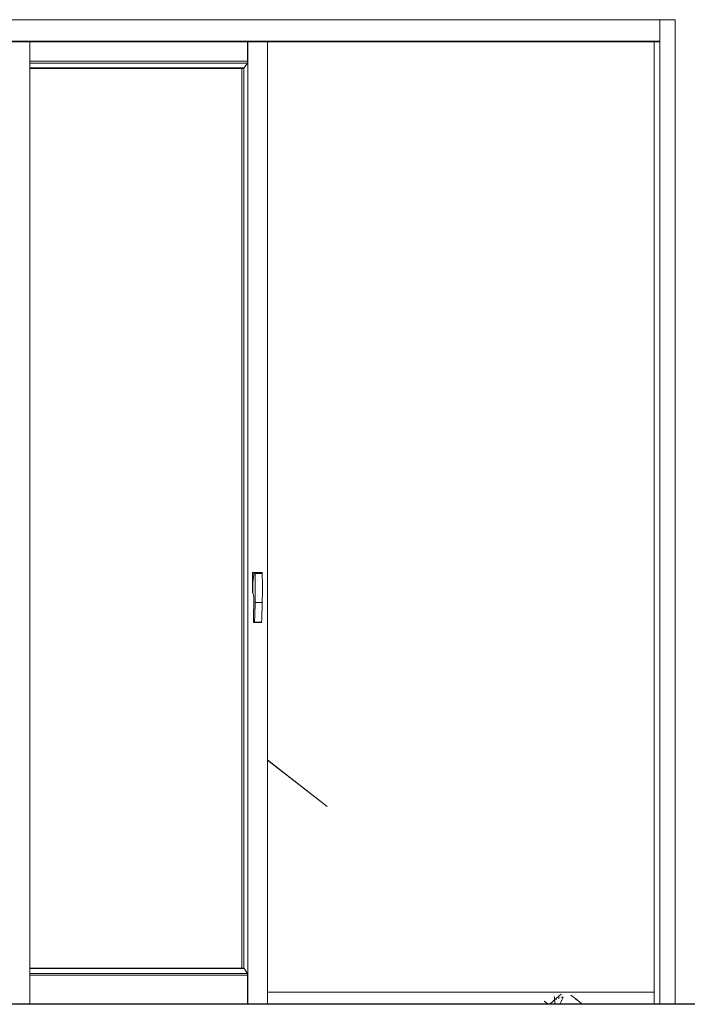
# Model space of a CAD drawing. Header units: inches. Extents: x 424 to 2043, y -237 to 445.
# Tile 804 of 965: x 870.69 to 872.59, y 216.7 to 219.5. Entities that reach past the tile are written whole.
import ezdxf

# ---------------------------------------------------------------- set-up
doc = ezdxf.new("R2010")
doc.units = ezdxf.units.IN
doc.header["$MEASUREMENT"] = 0
for name, color, linetype, lineweight in [('A-DOOR', 31, 'Continuous', 9), ('A-GENM', 13, 'Continuous', 9), ('A-GLAZ-CURT', 52, 'Continuous', 9), ('A-WALL', 113, 'Continuous', 9)]:
    doc.layers.add(name, color=color, linetype=linetype, lineweight=lineweight)

# ---------------------------------------------------------------- blocks, each defined once
blk = doc.blocks.new('Generic Models 1 - Generic Models 1-135348-Section 1')
at = {"layer": 'A-GENM', "lineweight": 25}
blk.add_line((-89.3931, 1.6), (-119.6678, 1.6), dxfattribs=at)
blk = doc.blocks.new('Family2 - Family2-157028-Section 1')
at = {"layer": 'A-GLAZ-CURT'}
blk.add_line((-104.6728, 1.6226), (-104.6715, 1.6), dxfattribs=at)
blk.add_open_spline([(-104.6479, 1.6205), (-104.6484, 1.6195), (-104.6494, 1.6174), (-104.651, 1.614), (-104.6527, 1.6104), (-104.6543, 1.6068), (-104.6558, 1.6033), (-104.6567, 1.6011), (-104.6571, 1.6)], degree=3, knots=[0.5031074, 0.5031074, 0.5031074, 0.5031074, 0.5208333, 0.5416667, 0.5625, 0.5833333, 0.6041667, 0.6221649, 0.6221649, 0.6221649, 0.6221649], dxfattribs=at)
blk = doc.blocks.new('Family2 - Family2-157051-Section 1')
at = {"layer": 'A-GLAZ-CURT'}
for p, q in [((-107.7563, 4.0505), (-107.7787, 4.0678)), ((-106.9668, 3.439), (-106.9891, 3.4563)), ((-106.2558, 2.8883), (-106.2782, 2.9056)), ((-105.3191, 2.1628), (-105.4887, 2.2941)), ((-104.7025, 1.6093), (-104.6904, 1.6)), ((-104.6121, 1.6124), (-104.6122, 1.615))]:
    blk.add_line(p, q, dxfattribs=at)
blk = doc.blocks.new('5-panel_Bi-fold_external_door_10806 - Type 1-V59-Section 1')
at = {"layer": 'A-DOOR'}
for p, q in [((-109.2763, 4.4), (-104.373, 4.4)), ((-104.373, 4.4), (-104.373, 4.339)), ((-104.373, 4.4), (-104.3291, 4.4)), ((-104.373, 4.4), (-104.373, 1.6)), ((-104.3291, 4.4), (-104.3291, 1.6)), ((-109.2763, 4.339), (-104.373, 4.339)), ((-109.2762, 4.337), (-104.3729, 4.337)), ((-106.1657, 1.6), (-106.1657, 4.3379)), ((-105.5462, 4.3375), (-105.5462, 4.2816)), ((-105.5455, 4.3375), (-105.5455, 1.6)), ((-105.4887, 4.3375), (-105.4887, 1.6)), ((-104.3896, 4.3372), (-104.3896, 1.6)), ((-105.5462, 4.2816), (-106.1657, 4.2816)), ((-105.5462, 4.2766), (-106.1657, 4.2766)), ((-105.5554, 4.2627), (-106.1657, 4.2627)), ((-105.5586, 4.2614), (-106.1657, 4.2614)), ((-105.5626, 4.2614), (-105.5626, 1.7031)), ((-105.5564, 4.2627), (-105.5564, 1.7018)), ((-105.5462, 4.2766), (-105.5554, 4.2627)), ((-105.5462, 4.2816), (-105.5462, 4.2766)), ((-105.5316, 2.7714), (-105.5316, 2.8284)), ((-105.5316, 2.8284), (-105.5283, 2.8284)), ((-105.5273, 2.8284), (-105.531, 2.7999)), ((-105.5142, 2.8284), (-105.5283, 2.8284)), ((-105.5283, 2.8284), (-105.5283, 2.8206)), ((-105.5264, 2.8284), (-105.5273, 2.8284)), ((-105.5062, 2.8284), (-105.5264, 2.8284)), ((-105.5243, 2.8253), (-105.5041, 2.8253)), ((-105.531, 2.7999), (-105.531, 2.7923)), ((-105.531, 2.7923), (-105.5305, 2.769)), ((-105.528, 2.7592), (-105.5291, 2.6873)), ((-105.5243, 2.7424), (-105.5041, 2.7424)), ((-105.5277, 2.6856), (-105.5075, 2.6856)), ((-105.5262, 2.6871), (-105.506, 2.6871)), ((-105.5088, 2.6866), (-105.5089, 2.6869)), ((-105.5586, 1.7031), (-106.1657, 1.7031)), ((-105.5554, 1.7018), (-106.1657, 1.7018)), ((-105.5462, 1.6879), (-106.1657, 1.6879)), ((-105.5462, 1.6829), (-106.1657, 1.6829)), ((-105.5554, 1.7018), (-105.5462, 1.6879)), ((-105.5462, 1.6879), (-105.5462, 1.6829)), ((-105.5462, 1.6829), (-105.5462, 1.6))]:
    blk.add_line(p, q, dxfattribs=at)
at = {"layer": 'A-DOOR', "flags": 128}
for points in [[(-105.5291, 2.6873), (-105.5291, 2.6869), (-105.529, 2.6866), (-105.5288, 2.6863), (-105.5286, 2.686), (-105.5283, 2.6858), (-105.528, 2.6857), (-105.5277, 2.6856), (-105.5274, 2.6857), (-105.5271, 2.6858), (-105.5268, 2.6859), (-105.5266, 2.6862), (-105.5264, 2.6865), (-105.5263, 2.6868), (-105.5262, 2.6871)], [(-105.5066, 2.6859), (-105.5069, 2.6858), (-105.5072, 2.6857), (-105.5075, 2.6856), (-105.5078, 2.6857), (-105.5081, 2.6858), (-105.5084, 2.686)], [(-105.506, 2.6871), (-105.5061, 2.6868), (-105.5062, 2.6865), (-105.5064, 2.6862)]]:
    blk.add_lwpolyline(points, dxfattribs=at)
at = {"layer": 'A-DOOR'}
for centre, major_axis, ratio, start_param, end_param in [((-104.3729, 4.339), (0, 0.002), 0.059601, 1.560717, 1.786556), ((-105.5264, 2.8253), (0, 0.00312), 0.663705, 4.712389, 6.283185), ((-105.5062, 2.8253), (0, 0.00312), 0.663705, 4.712389, 6.283185), ((-106.2641, 2.7838), (0, 1.1153), 0.663705, 4.67521, 4.749568), ((-106.2439, 2.7838), (0, 1.1153), 0.663705, 4.67521, 4.749568), ((-105.6344, 2.7039), (0, 0.1696), 0.663705, 5.044761, 5.106591), ((-106.0646, 2.7573), (0, 0.8141), 0.663705, 4.62605, 4.694008), ((-106.0444, 2.7573), (0, 0.8141), 0.663705, 4.62605, 4.694008)]:
    blk.add_ellipse(centre, major_axis=major_axis, ratio=ratio, start_param=start_param, end_param=end_param, dxfattribs=at)

msp = doc.modelspace()

# ---------------------------------------------------------------- linework, layer by layer
at = {"layer": 'A-GLAZ-CURT'}
for p, q in [((871.5675, 217.26), (871.3979, 217.3914)), ((872.2328, 216.7261), (872.2124, 216.7088)), ((872.2783, 216.7095), (872.2606, 216.7231)), ((872.1841, 216.7065), (872.1961, 216.6972)), ((872.2113, 216.7074), (872.2002, 216.6978)), ((872.2932, 216.6972), (872.2774, 216.7098))]:
    msp.add_line(p, q, dxfattribs=at)
msp.add_open_spline([(872.2125, 216.7085), (872.2121, 216.7081), (872.2117, 216.7078), (872.2113, 216.7074)], degree=3, dxfattribs=at)
for points, knots in [([(872.2195, 216.7127), (872.2189, 216.7123), (872.2177, 216.7118), (872.2167, 216.7112), (872.2162, 216.7109)], [-0.33333333, -0.33333333, -0.33333333, -0.33333333, -0.3125, -0.29691013, -0.29691013, -0.29691013, -0.29691013]), ([(872.2283, 216.7158), (872.2275, 216.7156), (872.2261, 216.7152), (872.2248, 216.7148), (872.2243, 216.7146)], [-0.41666667, -0.41666667, -0.41666667, -0.41666667, -0.39583333, -0.38024346, -0.38024346, -0.38024346, -0.38024346]), ([(872.2382, 216.7177), (872.2373, 216.7176), (872.2358, 216.7174), (872.2344, 216.7171), (872.2338, 216.717)], [-0.5, -0.5, -0.5, -0.5, -0.47916667, -0.46357679, -0.46357679, -0.46357679, -0.46357679])]:
    msp.add_open_spline(points, degree=3, knots=knots, dxfattribs=at)
at = {"layer": 'A-WALL'}
for p, q in [((867.5663, 219.4972), (872.5574, 219.4972)), ((872.5574, 219.4972), (872.5574, 216.6972))]:
    msp.add_line(p, q, dxfattribs=at)
msp.add_open_spline([(871.3979, 216.7319), (871.7644, 216.7319), (872.1309, 216.732), (872.4974, 216.732)], degree=3, dxfattribs=at)

# ---------------------------------------------------------------- block references
at = {"layer": 'A-DOOR'}
msp.add_blockref('5-panel_Bi-fold_external_door_10806 - Type 1-V59-Section 1', (976.8865, 215.0972), dxfattribs=at)
at = {"layer": 'A-GENM', "lineweight": 25}
msp.add_blockref('Generic Models 1 - Generic Models 1-135348-Section 1', (976.8865, 215.0972), dxfattribs=at)
at = {"layer": 'A-GLAZ-CURT'}
for name in ['Family2 - Family2-157051-Section 1', 'Family2 - Family2-157028-Section 1']:
    msp.add_blockref(name, (976.8865, 215.0972), dxfattribs=at)

doc.saveas('drawing.dxf')
